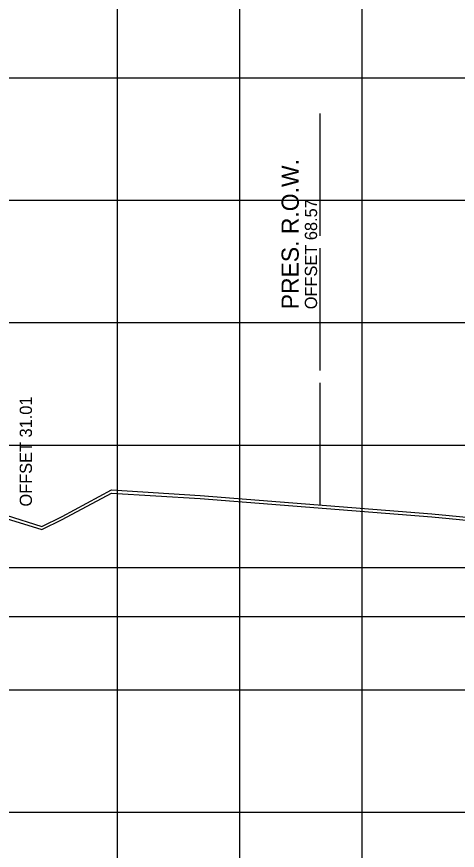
# Model space of a CAD drawing. Extents: x 1131015 to 1136271, y 133453 to 174329.
# Drawn here: x 1132372.2 to 1132408.2, y 162148.5 to 162216.7 of the extents above; entities that cross this region are included whole.
import ezdxf

# ---------------------------------------------------------------- set-up
doc = ezdxf.new("R2010")
doc.units = 0
for name, color, linetype in [('DESIGN - SHEET - Light Grid', 7, 'Continuous'), ('DESIGN - SHEET - Linework', 7, 'Continuous'), ('DESIGN - TYPICAL - Slope Tie Text', 7, 'Continuous'), ('SURVEY - GROUND - Bottom of Topsoil Layer', 7, 'Continuous'), ('SURVEY - GROUND - Top of Ground', 7, 'Continuous'), ('SURVEY - PROPERTY - ROW Lines', 7, 'Continuous'), ('SURVEY - PROPERTY - ROW Lines Text', 7, 'Continuous')]:
    doc.layers.add(name, color=color, linetype=linetype)

msp = doc.modelspace()

# ---------------------------------------------------------------- linework, layer by layer
at = {"layer": 'DESIGN - SHEET - Light Grid'}
msp.add_line((1132340.456, 162167.655), (1132640.456, 162167.655), dxfattribs=at)
at = {"layer": 'DESIGN - SHEET - Linework'}
for p, q in [((1132380.456, 162111.655), (1132380.456, 162321.655)), ((1132390.456, 162111.655), (1132390.456, 162321.655)), ((1132400.456, 162111.655), (1132400.456, 162321.655)), ((1132190.456, 162211.655), (1132490.456, 162211.655)), ((1132190.456, 162201.655), (1132490.456, 162201.655)), ((1132190.456, 162191.655), (1132490.456, 162191.655)), ((1132190.456, 162181.655), (1132490.456, 162181.655)), ((1132190.456, 162171.655), (1132490.456, 162171.655)), ((1132190.456, 162161.655), (1132490.456, 162161.655)), ((1132190.456, 162151.655), (1132490.456, 162151.655))]:
    msp.add_line(p, q, dxfattribs=at)
at = {"layer": 'SURVEY - GROUND - Bottom of Topsoil Layer'}
for p, q in [((1132375.945, 162175.57), (1132379.978, 162177.73)), ((1132379.978, 162177.73), (1132387.225, 162177.273)), ((1132387.225, 162177.273), (1132406.173, 162175.774)), ((1132371.349, 162175.663), (1132374.267, 162174.745)), ((1132406.173, 162175.774), (1132430.236, 162173.486)), ((1132374.267, 162174.745), (1132375.945, 162175.57))]:
    msp.add_line(p, q, dxfattribs=at)
at = {"layer": 'SURVEY - GROUND - Top of Ground'}
for p, q in [((1132375.945, 162175.82), (1132379.978, 162177.98)), ((1132379.978, 162177.98), (1132387.225, 162177.523)), ((1132387.225, 162177.523), (1132406.173, 162176.024)), ((1132371.349, 162175.913), (1132374.267, 162174.995)), ((1132374.267, 162174.995), (1132375.945, 162175.82)), ((1132406.173, 162176.024), (1132430.236, 162173.736))]:
    msp.add_line(p, q, dxfattribs=at)
at = {"layer": 'SURVEY - PROPERTY - ROW Lines'}
for p, q in [((1132397.03, 162198.747), (1132397.03, 162208.747)), ((1132397.03, 162187.747), (1132397.03, 162197.747)), ((1132397.03, 162176.747), (1132397.03, 162186.747))]:
    msp.add_line(p, q, dxfattribs=at)

# ---------------------------------------------------------------- texts
at = {"layer": 'DESIGN - TYPICAL - Slope Tie Text'}
msp.add_text('OFFSET 31.01', height=1, rotation=90, dxfattribs=at).set_placement((1132373.466, 162176.626))
at = {"layer": 'SURVEY - PROPERTY - ROW Lines Text'}
for s, height, p in [('PRES. R.O.W.', 1.4, (1132395.28, 162192.747)), ('OFFSET 68.57', 1, (1132396.78, 162192.747))]:
    msp.add_text(s, height=height, rotation=90, dxfattribs=at).set_placement(p)

doc.saveas('drawing.dxf')
